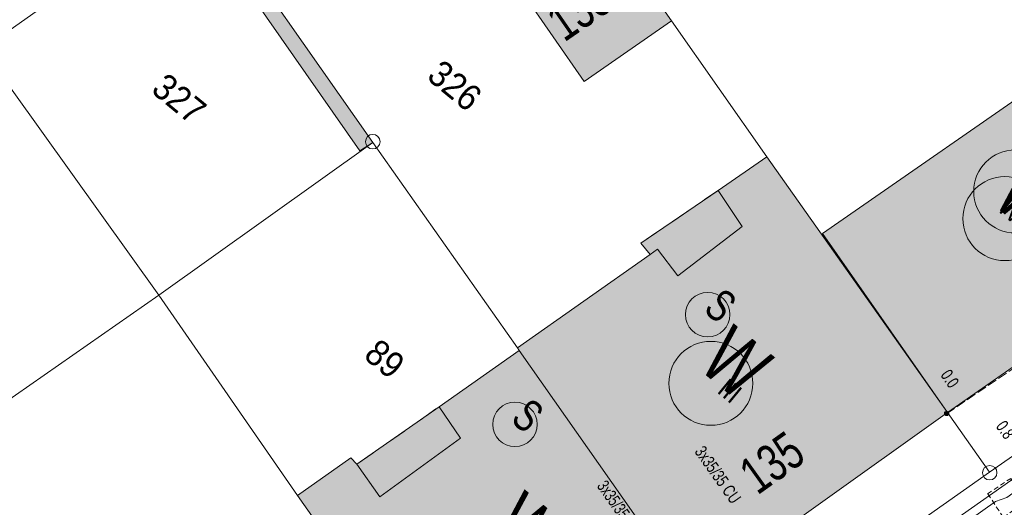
# Model space of a CAD drawing. Header units: metres. Extents: x -740 to 758, y -633 to 854.
# Tile 709 of 1056: x 200 to 242, y -37 to -16. Entities that reach past the tile are written whole.
import ezdxf

# ---------------------------------------------------------------- set-up
doc = ezdxf.new("R2010")
doc.units = ezdxf.units.M
doc.header["$MEASUREMENT"] = 0
for name, pattern in [('208_125', [0.3328, 0.208, -0.1248]), ('416_125', [0.5408, 0.416, -0.1248]), ('832_832', [1.664, 0.832, -0.832])]:
    doc.linetypes.add(name, pattern=pattern)
for name, color, linetype in [('Gas.LOVION', 7, 'Continuous'), ('Grundkarte.LOVION', 7, 'Continuous'), ('Grundkarte_Text.LOVION', 7, 'Continuous'), ('Strom.LOVION', 7, 'Continuous'), ('StromBemass.LOVION', 7, 'Continuous'), ('Telko.LOVION', 7, 'Continuous'), ('Wasser.LOVION', 7, 'Continuous')]:
    doc.layers.add(name, color=color, linetype=linetype)
doc.styles.add('ERSTELLTER_STIL_1', font='arial.ttf')

msp = doc.modelspace()

# ---------------------------------------------------------------- hatches: boundary and pattern name
at = {"layer": 'Grundkarte.LOVION', "linetype": 'Continuous', "lineweight": 18}
for color, points in [(254, [(223.965, -18.437), (227.729, -15.823), (222.372, -8.189), (218.629, -10.713)]), (254, [(206.874, -10.798), (214.297, -21.422), (214.854, -21.072), (207.399, -10.422)]), (9, [(234.242, -24.999), (239.637, -32.718), (243.788, -29.829), (245.257, -28.828), (250.299, -25.38), (244.898, -17.603)]), (9, [(226.823, -25.902), (221.098, -29.919), (221.168, -30.031), (228.585, -40.596), (239.637, -32.718), (231.849, -21.686), (229.744, -23.133), (226.42, -25.409)]), (9, [(219.213, -47.217), (228.585, -40.596), (221.168, -30.031), (217.712, -32.467), (214.17, -34.941), (213.907, -34.672), (211.612, -36.285), (212.333, -37.308), (213.538, -39.052)])]:
    msp.add_hatch(color=color, dxfattribs=at).paths.add_polyline_path(points)
at = {"layer": 'StromBemass.LOVION', "linetype": 'Continuous', "lineweight": 13}
msp.add_hatch(color=7, dxfattribs=at).paths.add_polyline_path([(239.671, -32.812), (239.678, -32.802), (239.684, -32.792), (239.688, -32.781), (239.691, -32.769), (239.692, -32.758), (239.692, -32.746), (239.691, -32.734), (239.688, -32.723), (239.683, -32.712), (239.678, -32.701), (239.671, -32.692), (239.663, -32.683), (239.653, -32.676), (239.643, -32.669), (239.633, -32.664), (239.622, -32.661), (239.61, -32.659), (239.598, -32.658), (239.586, -32.659), (239.575, -32.661), (239.563, -32.665), (239.553, -32.67), (239.543, -32.676), (239.534, -32.684), (239.526, -32.692), (239.519, -32.702), (239.513, -32.712), (239.509, -32.723), (239.506, -32.735), (239.504, -32.746), (239.504, -32.758), (239.506, -32.77), (239.509, -32.781), (239.513, -32.792), (239.519, -32.803), (239.526, -32.812), (239.534, -32.821), (239.543, -32.828), (239.553, -32.835), (239.564, -32.84), (239.575, -32.843), (239.587, -32.846), (239.599, -32.846), (239.61, -32.845), (239.622, -32.843), (239.633, -32.839), (239.644, -32.834), (239.654, -32.828), (239.663, -32.82)])

# ---------------------------------------------------------------- linework, layer by layer
at = {"layer": 'Gas.LOVION', "color": 5, "linetype": 'Continuous', "lineweight": 18}
msp.add_circle((242.559, -23.179), 1.792, dxfattribs=at)
at = {"layer": 'Grundkarte.LOVION', "color": 253, "linetype": 'Continuous', "lineweight": 18}
for points in [[(189.881, 20.022), (196.768, 21.523), (196.893, 19.644), (190.178, 13.963), (193.06, 9.87), (207.399, -10.422), (214.854, -21.072), (205.625, -27.649), (192.011, -37.138), (185.236, -41.908), (180.121, -45.512), (184.719, -52.037), (185.37, -52.949), (192.723, -63.461), (193.89, -65.121), (190.879, -67.277), (159.854, -89.433), (146.691, -97.784), (132.998, -104.354), (108.878, -121.254)], [(245.606, -32.4), (241.455, -35.288), (230.338, -43.114), (220.934, -49.708), (207.496, -59.18), (195.606, -67.554), (193.89, -65.121), (192.723, -63.461), (185.37, -52.949), (184.719, -52.037), (180.121, -45.512), (185.236, -41.908), (192.011, -37.138), (205.625, -27.649), (214.854, -21.072), (207.399, -10.422), (193.06, 9.87), (200.57, 16.191), (215.596, 19.403), (219.485, 9.853), (223.768, 12.902), (235.738, 21.373)]]:
    msp.add_lwpolyline(points, dxfattribs=at)
at = {"layer": 'Grundkarte.LOVION', "color": 8, "linetype": 'Continuous', "lineweight": 18}
for points in [[(183.753, 12.566), (190.178, 13.963), (200.57, 16.191), (193.06, 9.87), (207.399, -10.422), (198.027, -17.042), (172.666, -34.862), (159.822, -16.551)], [(111.385, -123.314), (126.409, -112.831), (138.639, -104.305), (159.854, -89.433), (190.879, -67.277), (193.89, -65.121), (195.606, -67.554), (207.496, -59.18), (220.934, -49.708), (230.338, -43.114), (241.455, -35.288), (245.606, -32.4)], [(159.854, -89.433), (190.879, -67.277), (193.89, -65.121), (195.606, -67.554), (207.496, -59.18), (220.934, -49.708), (230.338, -43.114), (241.455, -35.288), (245.606, -32.4)]]:
    msp.add_lwpolyline(points, dxfattribs=at)
for points in [[(223.027, 0.534), (219.485, 9.853), (223.768, 12.902), (244.898, -17.603), (250.299, -25.38), (252.02, -27.871), (247.042, -31.373), (245.606, -32.4), (241.455, -35.288), (239.637, -32.718), (231.849, -21.686), (227.729, -15.823), (222.372, -8.189), (218.489, -2.628)], [(207.399, -10.422), (214.81, -5.205), (218.489, -2.628), (222.372, -8.189), (227.729, -15.823), (231.849, -21.686), (239.637, -32.718), (241.455, -35.288), (230.338, -43.114), (228.585, -40.596), (221.168, -30.031), (221.098, -29.919), (214.854, -21.072)], [(223.965, -18.437), (218.629, -10.713), (222.372, -8.189), (227.729, -15.823)], [(198.027, -17.042), (207.399, -10.422), (214.854, -21.072), (205.625, -27.649)], [(180.121, -45.512), (172.666, -34.862), (198.027, -17.042), (205.625, -27.649), (192.011, -37.138), (185.236, -41.908)], [(234.242, -24.999), (244.898, -17.603), (250.299, -25.38), (245.257, -28.828), (243.788, -29.829), (239.637, -32.718)], [(205.625, -27.649), (214.854, -21.072), (221.098, -29.919), (221.168, -30.031), (228.585, -40.596), (230.338, -43.114), (220.934, -49.708), (219.213, -47.217), (213.538, -39.052), (212.333, -37.308), (211.612, -36.285)], [(226.823, -25.902), (226.42, -25.409), (229.744, -23.133), (231.849, -21.686), (239.637, -32.718), (228.585, -40.596), (221.168, -30.031), (221.098, -29.919)], [(207.496, -59.18), (205.845, -56.799), (200.385, -49.028), (200.079, -48.614), (192.011, -37.138), (205.625, -27.649), (211.612, -36.285), (212.333, -37.308), (213.538, -39.052), (219.213, -47.217), (220.934, -49.708)], [(219.213, -47.217), (213.538, -39.052), (212.333, -37.308), (211.612, -36.285), (213.907, -34.672), (214.17, -34.941), (217.712, -32.467), (221.168, -30.031), (228.585, -40.596)]]:
    msp.add_lwpolyline(points, close=True, dxfattribs=at)
at = {"layer": 'Grundkarte.LOVION', "color": 7, "linetype": 'Continuous', "lineweight": 13}
msp.add_lwpolyline([(206.874, -10.798), (207.399, -10.422), (214.854, -21.072), (214.297, -21.422)], close=True, dxfattribs=at)
at = {"layer": 'Grundkarte.LOVION', "color": 251, "linetype": 'Continuous', "lineweight": 13}
for points in [[(226.823, -25.902), (226.42, -25.409), (229.744, -23.133), (230.783, -24.687), (228.006, -26.82), (227.125, -25.665)], [(215.165, -36.351), (214.17, -34.941), (217.712, -32.467), (218.642, -33.824)]]:
    msp.add_lwpolyline(points, close=True, dxfattribs=at)
at = {"layer": 'Grundkarte.LOVION', "color": 8, "linetype": '832_832', "lineweight": 18}
for points in [[(226.823, -25.902), (226.42, -25.409), (229.744, -23.133)], [(214.17, -34.941), (217.712, -32.467)]]:
    msp.add_lwpolyline(points, dxfattribs=at)
at = {"layer": 'Grundkarte.LOVION', "color": 9, "linetype": 'Continuous', "lineweight": 18}
for centre, radius in [((214.856, -21.034), 0.314), ((241.456, -35.308), 0.312)]:
    msp.add_circle(centre, radius, dxfattribs=at)
at = {"layer": 'Strom.LOVION', "color": 150, "linetype": 'Continuous', "lineweight": 18}
msp.add_lwpolyline([(253.703, -27.397), (254.031, -27.882), (253.248, -28.342), (248.841, -30.724), (248.249, -31.018), (246.962, -31.765), (245.934, -32.427), (245.417, -32.891), (244.788, -33.559), (244.689, -33.908), (244.372, -34.294), (242.901, -35.265), (233.457, -41.908), (230.417, -44.067), (229.113, -44.638), (221.289, -50.161), (215.779, -54.114), (215.805, -54.835), (213.077, -56.255)], dxfattribs=at)
at = {"layer": 'Strom.LOVION', "color": 1, "linetype": 'Continuous', "lineweight": 18}
for centre, radius in [((229.297, -28.49), 0.959), ((220.985, -33.224), 0.958)]:
    msp.add_circle(centre, radius, dxfattribs=at)
at = {"layer": 'StromBemass.LOVION', "color": 7, "linetype": '416_125', "lineweight": 13}
msp.add_lwpolyline([(239.597, -32.766), (245.917, -28.483), (246.334, -28.206), (248.249, -31.018)], dxfattribs=at)
at = {"layer": 'StromBemass.LOVION', "color": 7, "linetype": 'Continuous', "lineweight": 13}
msp.add_circle((239.598, -32.752), 0.0942, dxfattribs=at)
at = {"layer": 'Telko.LOVION', "color": 1, "linetype": 'Continuous', "lineweight": 18}
msp.add_lwpolyline([(205.226, -62.564), (205.903, -62.232), (222.659, -49.968), (223.25, -49.511), (223.927, -49.179), (241.711, -36.549), (242.197, -36.383), (242.611, -36.077), (262.375, -22.086), (263.017, -21.698), (263.675, -21.323), (289.061, -0.132)], dxfattribs=at)
at = {"layer": 'Telko.LOVION', "color": 9, "linetype": '208_125', "lineweight": 18}
msp.add_lwpolyline([(242.043, -37.226), (241.368, -36.213), (242.367, -35.554), (243.04, -36.537)], close=True, dxfattribs=at)
at = {"layer": 'Wasser.LOVION', "color": 94, "linetype": 'Continuous', "lineweight": 18}
for centre, radius in [((242.112, -24.352), 1.812), ((229.433, -31.454), 1.81)]:
    msp.add_circle(centre, radius, dxfattribs=at)

# ---------------------------------------------------------------- texts
at = {"layer": 'Grundkarte_Text.LOVION', "color": 8, "linetype": 'Continuous', "lineweight": 18, "char_height": 1.60082, "attachment_point": 7, "style": 'ERSTELLTER_STIL_1'}
for s, insert, rotation in [('{\\A1;\\W0.71560x;135 a}', (223.126, -16.782), 34.6691), ('{\\A1;\\W0.71560x;135}', (231.453, -36.316), 35.5015)]:
    msp.add_mtext(s, dxfattribs=dict(at, insert=insert, rotation=rotation))
at = {"layer": 'Grundkarte_Text.LOVION', "color": 7, "linetype": 'Continuous', "lineweight": 13, "attachment_point": 7, "style": 'ERSTELLTER_STIL_1'}
for s, insert, char_height, rotation in [('{\\A1;\\W0.89449x;326}', (217.123, -18.313), 1.12433, 320.5839), ('{\\A1;\\W0.89450x;327}', (205.238, -18.884), 1.12429, 320.5859), ('{\\A1;\\W0.89446x;IV}', (241.801, -24.036), 0.83077, 320.582), ('{\\A1;\\W0.89447x;89}', (214.401, -30.345), 1.12433, 320.5839), ('{\\A1;\\W0.89446x;III}', (229.656, -31.825), 0.83073, 320.5841)]:
    msp.add_mtext(s, dxfattribs=dict(at, insert=insert, char_height=char_height, rotation=rotation))
at = {"layer": 'Strom.LOVION', "color": 1, "linetype": 'Continuous', "lineweight": 18, "char_height": 1.37441, "attachment_point": 7, "rotation": 320.5841, "style": 'ERSTELLTER_STIL_1'}
for insert in [(229.055, -28.352), (220.74, -33.096)]:
    msp.add_mtext('{\\A1;\\W0.71557x;S}', dxfattribs=dict(at, insert=insert))
at = {"layer": 'Strom.LOVION', "color": 5, "linetype": 'Continuous', "lineweight": 18, "attachment_point": 7, "style": 'ERSTELLTER_STIL_1'}
for s, insert, char_height, rotation in [('{\\A1;\\W0.71560x;3x35/35 CU}', (228.701, -34.406), 0.53353, 305.246), ('{\\A1;\\W0.67982x;3x35/35 CU }', (224.49, -35.892), 0.53354, 305.2472)]:
    msp.add_mtext(s, dxfattribs=dict(at, insert=insert, char_height=char_height, rotation=rotation))
at = {"layer": 'StromBemass.LOVION', "color": 7, "linetype": 'Continuous', "lineweight": 13, "attachment_point": 7, "style": 'ERSTELLTER_STIL_1'}
for s, insert, char_height, rotation in [('{\\A1;\\W0.71556x;0.0}', (239.307, -31.101), 0.53353, 304.2467), ('{\\A1;\\W0.71556x;0.8}', (241.693, -33.314), 0.53358, 305.2439)]:
    msp.add_mtext(s, dxfattribs=dict(at, insert=insert, char_height=char_height, rotation=rotation))
at = {"layer": 'Wasser.LOVION', "color": 94, "linetype": 'Continuous', "lineweight": 18, "attachment_point": 7, "style": 'ERSTELLTER_STIL_1'}
for s, insert, char_height, rotation in [('{\\A1;\\W0.71562x;W}', (241.497, -23.67), 2.48983, 320.5838), ('{\\A1;\\W0.71561x;W}', (228.818, -30.777), 2.48984, 320.584), ('{\\A1;\\W0.71562x;W}', (219.809, -37.938), 2.48983, 320.5838)]:
    msp.add_mtext(s, dxfattribs=dict(at, insert=insert, char_height=char_height, rotation=rotation))

doc.saveas('drawing.dxf')
